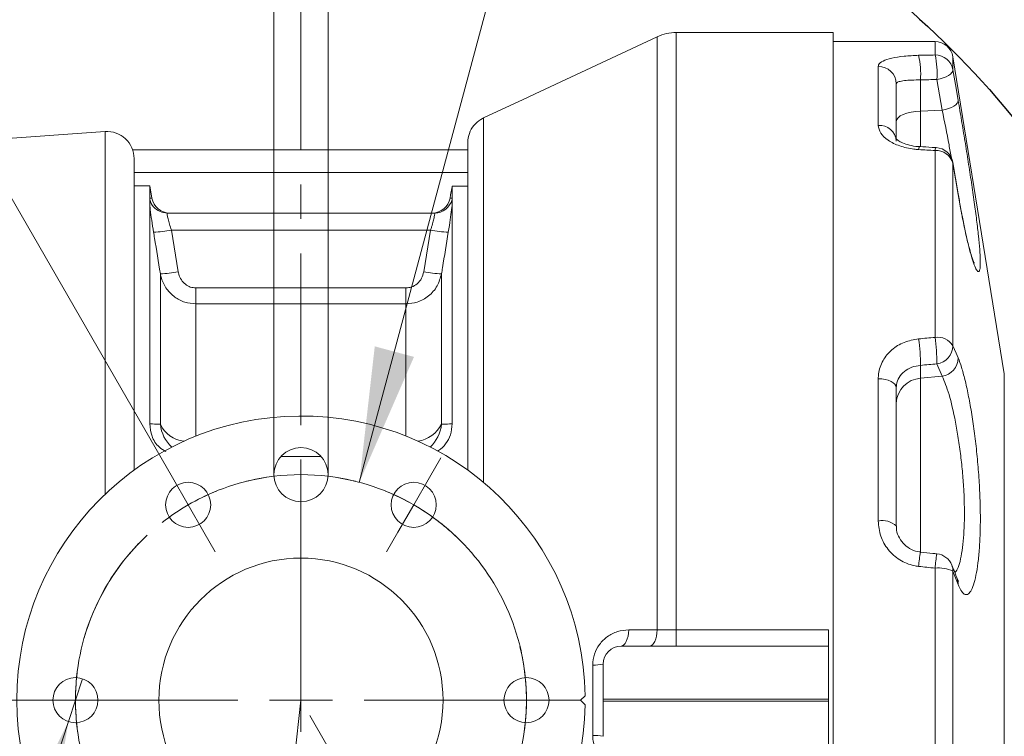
# Model space of a CAD drawing. Header units: millimetres. Extents: x 0 to 8410, y 0 to 5940.
# Tile 270 of 274: x 6400 to 6764, y 4964 to 5229. Entities that reach past the tile are written whole.
import ezdxf

# ---------------------------------------------------------------- set-up
doc = ezdxf.new("R2010")
doc.units = ezdxf.units.MM
doc.header["$LTSCALE"] = 10
doc.linetypes.add('CENTER', pattern=[10.16, 6.35, -1.27, 1.27, -1.27])
doc.linetypes.add('CENTERX2', pattern=[20.32, 12.7, -2.54, 2.54, -2.54])
doc.styles.add('SLDTEXTSTYLE0', font='TXT', dxfattribs={"width": 0.605})
doc.dimstyles.new('SLDDIMSTYLE10', dxfattribs={"dimtxt": 50, "dimasz": 50, "dimexe": 0, "dimexo": 0.0625, "dimgap": 12.5, "dimtad": 0, "dimtih": 1, "dimtoh": 1, "dimdec": 1, "dimlfac": 0.3, "dimrnd": 1e-09, "dimzin": 12, "dimdsep": 46, "dimtxsty": 'SLDTEXTSTYLE0', "dimblk1": 'NONE', "dimsah": 1, "dimcen": 0, "dimadec": 0, "dimazin": 0, "dimtfac": 1, "dimtmove": 0, "dimatfit": 3, "dimldrblk": 'NONE', "dimfxl": 1, "dimfrac": 2, "dimtolj": 1, "dimtzin": 12, "dimarcsym": 0})
doc.dimstyles.new('SLDDIMSTYLE14', dxfattribs={"dimtxt": 50, "dimasz": 50, "dimexe": 0, "dimexo": 0.0625, "dimgap": -12.5, "dimtad": 0, "dimtih": 1, "dimtoh": 1, "dimdec": 1, "dimlfac": 0.3, "dimrnd": 1e-09, "dimzin": 12, "dimdsep": 46, "dimtxsty": 'SLDTEXTSTYLE0', "dimsah": 1, "dimcen": 0, "dimadec": 0, "dimazin": 0, "dimtfac": 1, "dimtofl": 0, "dimtmove": 0, "dimatfit": 3, "dimfxl": 1, "dimfrac": 2, "dimtolj": 1, "dimtzin": 12, "dimarcsym": 0})
doc.dimstyles.new('SLDDIMSTYLE7', dxfattribs={"dimtxt": 50, "dimasz": 50, "dimexe": 0, "dimexo": 0.0625, "dimgap": 12.5, "dimtad": 0, "dimtih": 1, "dimtoh": 1, "dimdec": 1, "dimlfac": 0.3, "dimrnd": 1e-09, "dimzin": 12, "dimdsep": 46, "dimtxsty": 'SLDTEXTSTYLE0', "dimsah": 1, "dimcen": 0, "dimadec": 0, "dimazin": 0, "dimtfac": 1, "dimtofl": 0, "dimtmove": 0, "dimatfit": 3, "dimfxl": 1, "dimfrac": 2, "dimtolj": 1, "dimtzin": 12, "dimarcsym": 0})
doc.dimstyles.new('SLDDIMSTYLE8', dxfattribs={"dimtxt": 50, "dimasz": 50, "dimexe": 0, "dimexo": 0.0625, "dimgap": -12.5, "dimtad": 1, "dimtoh": 1, "dimdec": 4, "dimlfac": 3, "dimzin": 12, "dimdsep": 46, "dimtxsty": 'SLDTEXTSTYLE0', "dimsah": 1, "dimcen": 0.09, "dimadec": 1, "dimazin": 0, "dimtfac": 1, "dimtofl": 0, "dimtmove": 0, "dimatfit": 3, "dimfxl": 1, "dimfrac": 2, "dimtolj": 1, "dimtzin": 12, "dimarcsym": 0})
doc.dimstyles.new('SLDDIMSTYLE9', dxfattribs={"dimtxt": 50, "dimasz": 50, "dimexe": 0, "dimexo": 0.0625, "dimgap": 12.5, "dimtad": 1, "dimtoh": 1, "dimdec": 1, "dimlfac": 0.3, "dimrnd": 1e-09, "dimzin": 12, "dimdsep": 46, "dimtxsty": 'SLDTEXTSTYLE0', "dimsah": 1, "dimcen": 0.09, "dimadec": 0, "dimazin": 0, "dimtfac": 1, "dimtofl": 0, "dimtmove": 0, "dimatfit": 3, "dimfxl": 1, "dimfrac": 2, "dimtolj": 1, "dimtzin": 12, "dimarcsym": 0})

# ---------------------------------------------------------------- blocks, each defined once
blk = doc.blocks.new('*D52')
at = {"color": 7, "linetype": 'Continuous', "lineweight": 0}
for p, q in [((6504.32, 4977.43), (6465.87, 4639.61)), ((6465.87, 4639.61), (6429.38, 4318.98)), ((6429.38, 4318.98), (5666.34, 4318.98))]:
    blk.add_line(p, q, dxfattribs=at)
blk.add_solid([(6465.87, 4639.61), (6452.77, 4590.78), (6467.67, 4589.08)], dxfattribs=at)
at = {"color": 7, "linetype": 'Continuous', "lineweight": 0, "char_height": 50, "attachment_point": 1, "style": 'SLDTEXTSTYLE0'}
for s, insert in [('Smallest circumscribed', (5682.21, 4460.16)), ('radius axis 4, R ', (5682.21, 4383.43)), ('98', (6174.72, 4383.43))]:
    blk.add_mtext(s, dxfattribs=dict(at, insert=insert))
blk = doc.blocks.new('*D53')
at = {"color": 7, "linetype": 'Continuous', "lineweight": 0}
for p, q in [((6435.76, 5569.09), (6267.86, 5524.1)), ((6455.62, 5494.98), (6435.76, 5569.09)), ((6267.86, 5524.1), (6287.72, 5449.99)), ((6287.72, 5449.99), (6455.62, 5494.98)), ((6504.32, 5383.91), (6504.32, 5489.6)), ((6452.65, 5066.92), (6248.23, 5420.99))]:
    blk.add_line(p, q, dxfattribs=at)
blk.add_arc((6504.32, 4977.43), 497.17, 90, 120, dxfattribs=at)
for points in [[(6504.32, 5474.6), (6454, 5479.59), (6454.75, 5464.61)], [(6255.73, 5407.99), (6303.65, 5424.12), (6296.81, 5437.47)]]:
    blk.add_solid(points, dxfattribs=at)
at = {"color": 7, "linetype": 'Continuous', "lineweight": 0, "insert": (6286.37, 5516.36), "char_height": 50, "attachment_point": 1, "rotation": 15, "style": 'SLDTEXTSTYLE0'}
blk.add_mtext(' 30° ', dxfattribs=at)
blk = doc.blocks.new('SW_SYMBOL_HOLE_DEPTH')
at = {"color": 0, "linetype": 'Continuous', "lineweight": 0}
for p, q in [((0, 8750), (8000, 8750)), ((4000, 8750), (4000, 750)), ((1000, 5550), (4000, 750)), ((7000, 5550), (4000, 750))]:
    blk.add_line(p, q, dxfattribs=at)
blk = doc.blocks.new('*D54')
at = {"color": 7, "linetype": 'Continuous', "lineweight": 0}
for p, q in [((6494.32, 5060.76), (6494.32, 5667.42)), ((6514.32, 5060.76), (6514.32, 5667.42)), ((6494.32, 5652.42), (6514.32, 5652.42)), ((6514.32, 5652.42), (7073.94, 5652.42))]:
    blk.add_line(p, q, dxfattribs=at)
blk.add_solid([(6514.32, 5652.42), (6564.32, 5644.92), (6564.32, 5659.92)], dxfattribs=at)
at = {"color": 7, "linetype": 'Continuous', "lineweight": 0, "xscale": 0.0064453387, "yscale": 0.0064453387, "zscale": 0.0064453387}
blk.add_blockref('SW_SYMBOL_HOLE_DEPTH', (6887.48, 5659.65), dxfattribs=at)
at = {"color": 7, "linetype": 'Continuous', "lineweight": 0, "char_height": 50, "attachment_point": 1, "style": 'SLDTEXTSTYLE0'}
for s, insert in [('%%c', (6669.61, 5716.88)), ('6', (6742.43, 5716.88)), ('H7', (6799.72, 5716.88)), ('8', (6956.54, 5717.02))]:
    blk.add_mtext(s, dxfattribs=dict(at, insert=insert))
blk = doc.blocks.new('*D56')
at = {"color": 7, "linetype": 'Continuous', "lineweight": 0}
for p, q in [((6452.65, 5066.92), (6248.28, 5420.9)), ((6052.53, 5373.21), (5981.5, 5250.17)), ((6118.98, 5334.85), (6052.53, 5373.21)), ((6047.94, 5211.81), (6118.98, 5334.85)), ((5981.5, 5250.17), (6047.94, 5211.81)), ((6400.98, 4977.43), (5992.24, 4977.43))]:
    blk.add_line(p, q, dxfattribs=at)
blk.add_arc((6504.32, 4977.43), 497.08, 120, 180, dxfattribs=at)
for points in [[(6255.78, 5407.91), (6209.71, 5387.07), (6217.85, 5374.48)], [(6007.24, 4977.43), (6017.23, 5026.99), (6002.25, 5027.74)]]:
    blk.add_solid(points, dxfattribs=at)
at = {"color": 7, "linetype": 'Continuous', "lineweight": 0, "char_height": 50, "attachment_point": 1, "rotation": 60, "style": 'SLDTEXTSTYLE0'}
for s, insert in [(' 60° ', (5992.12, 5244.04)), ('6x ', (5946.29, 5164.66))]:
    blk.add_mtext(s, dxfattribs=dict(at, insert=insert))
blk = doc.blocks.new('*D57')
at = {"color": 7, "linetype": 'Continuous', "lineweight": 0}
for p, q in [((6423.57, 4985.35), (6418.4, 4969.51)), ((6418.4, 4969.51), (6327.05, 4689.52)), ((6327.05, 4689.52), (6227.05, 4689.52))]:
    blk.add_line(p, q, dxfattribs=at)
blk.add_solid([(6418.4, 4969.51), (6395.76, 4924.3), (6410.02, 4919.65)], dxfattribs=at)
at = {"color": 7, "linetype": 'Continuous', "lineweight": 0, "char_height": 50, "attachment_point": 1, "style": 'SLDTEXTSTYLE0'}
for s, insert in [(' Through', (5936.37, 4715.61)), ('6x M', (5749.31, 4715.61)), ('6', (5898.17, 4715.61))]:
    blk.add_mtext(s, dxfattribs=dict(at, insert=insert))
blk = doc.blocks.new('_NONE')
blk = doc.blocks.new('SW_CENTERMARKSYMBOL_2')
at = {"color": 0, "linetype": 'Continuous', "lineweight": 0}
for p, q in [((-5.83, 10.1), (-10, 17.32)), ((89.17, 10.1), (93.33, 17.32)), ((41.67, -48.84), (41.67, 11.67)), ((0, 0), (-5.83, 10.1)), ((83.33, 0), (89.17, 10.1)), ((0, 0), (5.83, -10.1)), ((83.33, 0), (77.5, -10.1)), ((5.83, -10.1), (10, -17.32)), ((77.5, -10.1), (73.33, -17.32)), ((41.67, -72.17), (41.67, -60.5)), ((-53.33, -72.17), (-61.67, -72.17)), ((-41.67, -72.17), (-53.33, -72.17)), ((18.33, -72.17), (-42.17, -72.17)), ((-41.67, -72.17), (-30, -72.17)), ((-30, -72.17), (-21.67, -72.17)), ((41.67, -72.17), (30, -72.17)), ((41.67, -72.17), (41.67, -83.84)), ((41.67, -72.17), (53.33, -72.17)), ((65, -72.17), (125.5, -72.17)), ((113.33, -72.17), (105, -72.17)), ((125, -72.17), (113.33, -72.17)), ((125, -72.17), (136.67, -72.17)), ((136.67, -72.17), (145, -72.17)), ((41.67, -95.5), (41.67, -156)), ((5.83, -134.23), (10, -127.02)), ((0, -144.34), (5.83, -134.23)), ((0, -144.34), (-5.83, -154.44)), ((-5.83, -154.44), (-10, -161.66))]:
    blk.add_line(p, q, dxfattribs=at)
for start, end in [(76.0428, 103.9572), (111.9786, 120), (60, 68.0214), (120, 128.0214), (51.9786, 60), (46.249, 51.9786), (136.0428, 163.9572), (8.0214, 13.751), (171.9786, 180), (0, 8.0214), (180, 188.0214), (351.9786, 0), (196.0428, 223.9572), (256.0428, 343.9572), (231.9786, 240), (240, 248.0214)]:
    blk.add_arc((41.67, -72.17), 83.33, start, end, dxfattribs=at)
blk = doc.blocks.new('*D64')
at = {"color": 7, "linetype": 'Continuous', "lineweight": 0}
for p, q in [((6658.6, 5478.5), (6658.6, 5401.78)), ((6842.22, 5478.5), (6658.6, 5478.5)), ((6842.22, 5401.78), (6842.22, 5478.5)), ((6658.6, 5401.78), (6842.22, 5401.78)), ((6525.89, 5057.92), (6613.95, 5386.43)), ((6613.95, 5386.43), (6858.1, 5386.43))]:
    blk.add_line(p, q, dxfattribs=at)
blk.add_solid([(6525.89, 5057.92), (6546.08, 5104.27), (6531.59, 5108.16)], dxfattribs=at)
at = {"color": 7, "linetype": 'Continuous', "lineweight": 0, "char_height": 50, "attachment_point": 1, "style": 'SLDTEXTSTYLE0'}
for s, insert in [('%%c', (6654.83, 5466.23)), (' 50 ', (6727.65, 5466.23))]:
    blk.add_mtext(s, dxfattribs=dict(at, insert=insert))

msp = doc.modelspace()

# ---------------------------------------------------------------- linework, layer by layer
at = {"color": 7, "linetype": 'CENTER', "lineweight": 0}
for p, q in [((6504.315772, 4977.430145), (6504.315772, 5383.906331)), ((6704.400644, 4630.87298), (6504.315772, 4977.430145))]:
    msp.add_line(p, q, dxfattribs=at)
at = {"color": 7, "linetype": 'Continuous', "lineweight": 0}
for p, q in [((6635.967046, 5222.535126), (6590.8886, 5201.514952)), ((6700.982439, 5224.096768), (6643.010689, 5224.096768)), ((6700.982439, 4730.763428), (6700.982439, 5224.096768)), ((6738.643088, 5220.763676), (6700.982439, 5220.763676)), ((6764.229797, 5097.960226), (6745.223813, 5215.164018)), ((6724.31577, 5205.169114), (6724.31577, 5183.996749)), ((6431.951542, 5187.520576), (6335.898588, 5180.803927)), ((6565.982439, 5062.413605), (6565.982439, 5183.469447)), ((6442.117058, 5180.763396), (6565.982439, 5180.763396)), ((6442.649104, 5177.545143), (6442.649104, 5062.413605)), ((6747.144945, 5164.545767), (6745.203498, 5176.061384)), ((6745.214823, 5176.062974), (6745.223813, 5175.832105)), ((6448.438205, 5167.430234), (6442.649104, 5167.430234)), ((6449.230053, 5162.939223), (6448.438205, 5167.430234)), ((6448.438205, 5162.966244), (6448.438205, 5167.430234)), ((6560.193338, 5167.364272), (6560.193338, 5162.966244)), ((6565.982439, 5167.364272), (6560.193338, 5167.364272)), ((6559.605847, 5164.098335), (6559.40149, 5162.939223)), ((6559.614434, 5164.096745), (6559.617389, 5164.096745)), ((6747.185178, 5164.315296), (6747.171544, 5164.577159)), ((6448.438205, 5162.966244), (6448.463761, 5162.403576)), ((6448.463761, 5162.403576), (6448.438205, 5160.381389)), ((6448.438205, 5079.519344), (6448.438205, 5160.381389)), ((6560.167782, 5162.403576), (6560.193338, 5162.966244)), ((6560.193338, 5160.381389), (6560.167782, 5162.403576)), ((6560.193338, 5160.381389), (6560.193338, 5079.519344)), ((6454.90661, 5157.430164), (6553.724933, 5157.430164)), ((6553.724933, 5157.430164), (6552.836073, 5157.430164)), ((6724.31577, 5092.93476), (6724.31577, 5041.820995)), ((6496.862212, 5067.43033), (6511.769332, 5067.43033)), ((6699.315769, 5003.395073), (6699.315769, 4997.430238)), ((6699.315769, 4997.430238), (6622.649109, 4997.430238)), ((6699.315769, 4977.763486), (6699.315769, 4997.430238)), ((6615.982441, 4990.763657), (6615.982441, 4977.763486)), ((6609.302747, 4979.083928), (6607.649103, 4977.430098)), ((6615.982441, 4977.763486), (6699.315769, 4977.763486)), ((6615.982441, 4977.763486), (6615.982441, 4977.096709)), ((6699.315769, 4977.096709), (6699.315769, 4977.763486)), ((6607.649103, 4977.430098), (6609.302747, 4975.776665)), ((6699.315769, 4977.096709), (6615.982441, 4977.096709)), ((6615.982441, 4977.096709), (6615.982441, 4964.096936)), ((6699.315769, 4957.429958), (6699.315769, 4977.096709))]:
    msp.add_line(p, q, dxfattribs=at)
at = {"color": 8, "linetype": 'Continuous', "lineweight": 0}
for p, q in [((6635.967046, 5003.455075), (6635.967046, 5222.535126)), ((6643.010689, 5224.096768), (6643.010689, 5003.395073)), ((6738.643088, 5215.819272), (6738.643088, 5220.763676)), ((6745.223813, 5215.164018), (6745.223813, 5210.333658)), ((6717.649115, 5189.815752), (6717.649115, 5211.584163)), ((6741.301331, 5195.398721), (6739.339965, 5206.751021)), ((6733.270499, 5206.619891), (6733.270499, 5195.075663)), ((6571.756254, 5192.535313), (6571.756254, 5057.908686)), ((6741.301331, 5195.398721), (6733.270499, 5195.075663)), ((6733.270499, 5195.075663), (6733.270499, 5182.145032)), ((6431.951542, 5053.51185), (6431.951542, 5187.520576)), ((6738.643088, 5111.488096), (6738.643088, 5180.505507)), ((6745.223813, 5175.832105), (6745.223813, 5108.403357)), ((6747.185178, 5164.315296), (6745.223813, 5175.832105)), ((6565.982439, 5172.430269), (6442.649104, 5172.430269)), ((6456.420071, 5151.112469), (6458.938383, 5135.723742)), ((6552.211472, 5151.112469), (6456.420071, 5151.112469)), ((6549.69316, 5135.723742), (6552.211472, 5151.112469)), ((6452.372997, 5079.356027), (6452.372997, 5134.985042)), ((6556.258547, 5134.985042), (6556.258547, 5079.356027)), ((6465.503766, 5129.72831), (6465.503766, 5123.846523)), ((6465.503766, 5129.72831), (6543.127777, 5129.72831)), ((6543.127777, 5123.846523), (6543.127777, 5129.72831)), ((6465.503766, 5123.846523), (6465.503766, 5074.993762)), ((6543.127777, 5123.846523), (6465.503766, 5123.846523)), ((6543.127777, 5074.993762), (6543.127777, 5123.846523)), ((6741.301331, 5097.145629), (6739.339965, 5101.689887)), ((6733.270499, 5101.147485), (6733.270499, 5096.365603)), ((6764.229797, 4856.899969), (6764.229797, 5097.960226)), ((6717.649115, 5043.634566), (6717.649115, 5096.188379)), ((6741.301331, 5097.145629), (6733.270499, 5096.365603)), ((6733.270499, 5096.365603), (6733.270499, 5032.07047)), ((6738.643088, 4928.627801), (6738.643088, 5026.232791)), ((6745.223813, 5025.109442), (6745.223813, 4929.750753)), ((6747.185178, 5020.172191), (6745.223813, 5025.109442)), ((6625.466558, 5003.442359), (6635.967046, 5003.455075)), ((6643.010689, 5003.395073), (6643.010689, 4997.430238)), ((6643.010689, 5003.395073), (6699.315769, 5003.395073)), ((6612.133223, 4964.432311), (6612.133223, 4990.427884))]:
    msp.add_line(p, q, dxfattribs=at)
at = {"color": 8, "linetype": 'Continuous', "lineweight": 0, "flags": 128}
for points in [[(6745.223813, 5210.333658), (6745.149208, 5209.827813), (6744.847261, 5209.302895), (6744.328477, 5208.777182), (6743.610986, 5208.269748), (6742.719897, 5207.798076), (6741.686327, 5207.378062), (6740.546388, 5207.024805), (6739.339965, 5206.751021)], [(6745.223813, 5210.333658), (6746.404681, 5203.503363), (6747.185178, 5198.983741)], [(6747.185178, 5198.983741), (6747.112535, 5198.477499), (6746.811904, 5197.952183), (6746.293841, 5197.426073), (6745.576474, 5196.918242), (6744.684913, 5196.445775), (6743.650424, 5196.025761), (6742.509244, 5195.672505), (6741.301331, 5195.398721)], [(6724.31577, 5191.269708), (6724.483235, 5191.967082), (6724.979965, 5192.641012), (6725.789371, 5193.269245), (6726.884333, 5193.830324), (6728.22817, 5194.305571), (6729.775879, 5194.679491), (6731.475629, 5194.93897), (6733.270499, 5195.075663)], [(6745.223813, 5108.403357), (6746.404681, 5105.674657), (6747.185178, 5103.869033)], [(6717.649115, 5096.188379), (6718.949713, 5096.125993), (6720.200318, 5095.940821), (6721.352898, 5095.640016), (6722.363147, 5095.235499), (6723.192248, 5094.74237), (6723.808311, 5094.179702), (6724.18767, 5093.569351), (6724.31577, 5092.93476)], [(6625.466558, 5003.442359), (6625.368111, 5002.23914), (6625.177811, 5001.098705), (6624.902077, 5000.059597), (6624.550236, 4999.156785), (6624.134171, 4998.420867), (6623.667926, 4997.876875), (6623.167272, 4997.542692), (6622.649109, 4997.430238)], [(6635.967046, 5003.455075), (6635.869407, 5002.250266), (6635.679653, 5001.107447), (6635.404205, 5000.065955), (6635.052376, 4999.161156), (6634.636112, 4998.423648), (6634.169495, 4997.878067), (6633.668331, 4997.543089), (6633.149585, 4997.430238)]]:
    msp.add_lwpolyline(points, dxfattribs=at)
at = {"color": 7, "linetype": 'Continuous', "lineweight": 0, "flags": 128}
for points in [[(6590.909971, 5201.468858), (6588.033215, 5200.127356), (6571.756254, 5192.535313)], [(6559.617389, 5164.096745), (6560.139303, 5167.057904), (6560.193338, 5167.364272)]]:
    msp.add_lwpolyline(points, dxfattribs=at)
at = {"color": 7, "linetype": 'CENTERX2', "lineweight": 30}
msp.add_circle((6504.315772, 4977.430145), 340, dxfattribs=at)
at = {"color": 7, "linetype": 'Continuous', "lineweight": 0}
for centre, radius in [((6504.315772, 5060.763479), 10), ((6462.649105, 5049.598929), 8.333333), ((6545.982438, 5049.598929), 8.333333), ((6504.315772, 4977.430145), 52.5), ((6420.982438, 4977.430145), 8.333333), ((6587.649105, 4977.430145), 8.333333)]:
    msp.add_circle(centre, radius, dxfattribs=at)
at = {"color": 7, "linetype": 'CENTERX2', "lineweight": 0}
msp.add_circle((6504.315772, 4977.430145), 83.333333, dxfattribs=at)
at = {"color": 7, "linetype": 'Continuous', "lineweight": 0}
for centre, radius, start, end in [((6643.010683, 5207.430145), 16.666667, 90, 115), ((6738.6431, 5214.096812), 6.666667, 9.21102654, 90), ((6432.649105, 5177.545114), 10, 0, 94), ((6738.6431, 5174.941637), 6.666667, 9.68172146, 86.62492976), ((6455.795473, 5164.096812), 6.666667, 189.97769499, 269.99999944), ((6552.83607, 5164.096812), 6.666667, 270.00000056, 349.99913471), ((6454.906822, 5164.087629), 6.657465, 246.32548511, 269.998174), ((6504.315772, 4977.430145), 105, 0.90238812, 359.09761188), ((6738.6431, 5024.895543), 6.666667, 21.73556353, 84.01320294), ((6622.649105, 4990.763479), 6.666667, 90, 180)]:
    msp.add_arc(centre, radius, start, end, dxfattribs=at)
at = {"color": 8, "linetype": 'Continuous', "lineweight": 0}
for centre, radius, start, end in [((6699.951506, 5208.617505), 33.378822, 356.56898384, 12.22333707), ((6738.696463, 5209.193267), 6.62622, 9.9101021, 90.4615303), ((6706.173502, 5208.763144), 33.227442, 356.52826891, 12.26059812), ((6717.772375, 5205.040668), 6.544656, 1.12456629, 91.07915123), ((6718.045908, 5183.541952), 6.286336, 4.14880452, 93.61890832), ((6733.996282, 5180.963155), 1.425535, 136.0173061, 183.63920832), ((6740.154295, 5180.578091), 1.512949, 137.68234404, 182.74982957), ((6739.041666, 5174.096817), 6.421072, 15.67908346, 93.55883475), ((6454.911309, 5164.094548), 6.665603, 194.6957543, 246.31404365), ((6553.723246, 5164.092279), 6.662114, 270.01451111, 345.31655405), ((6449.027407, 5186.64703), 36.295405, 271.30605004, 281.75226385), ((6559.604136, 5186.64703), 36.295405, 258.24773615, 268.69394996), ((6451.563239, 5171.727089), 36.750969, 271.2625364, 281.57666166), ((6557.068304, 5171.727089), 36.750969, 258.42333834, 268.7374636), ((6656.193952, 5100.573486), 77.078685, 0.42668097, 7.72222529), ((6739.558344, 5104.878873), 6.672296, 31.8857167, 97.88427005), ((6662.590919, 5101.155154), 76.750909, 0.39919003, 7.7372003), ((6738.426536, 5108.425547), 6.797313, 277.72282435, 359.81295547), ((6740.390244, 5103.879214), 6.794942, 277.7056013, 359.91415814), ((6733.857096, 5086.836219), 9.547422, 93.52249288, 177.95238222), ((6465.678838, 5080.74305), 13.377939, 185.95111546, 227.08067238), ((6462.221109, 5083.905356), 10.84812, 204.79454671, 263.98250495), ((6545.873178, 5084.655471), 11.65933, 278.25725039, 332.96569795), ((6542.952706, 5080.74305), 13.377939, 312.91932762, 354.04888454), ((6719.192519, 5036.14805), 7.643953, 47.91472524, 101.64877376), ((6772.246196, 5024.341022), 39.754175, 168.65419166, 176.3283032), ((6779.486956, 5023.559359), 40.931269, 168.77707337, 176.25505172), ((6739.903387, 5013.778739), 12.517658, 64.84720671, 95.77842815), ((6739.696963, 5025.31934), 5.530835, 357.82508119, 21.70152611), ((6741.664613, 5020.393573), 5.525003, 357.70359191, 21.68611128), ((6612.832583, 5004.641728), 14.231039, 267.18316208, 282.78758487), ((6612.830859, 4950.182236), 14.267142, 77.2382212, 92.80277218)]:
    msp.add_arc(centre, radius, start, end, dxfattribs=at)
for centre, major_axis, ratio, start_param, end_param in [((6311.67726, 4977.430145), (2251.713408, 94.054732), 0.0996668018, 1.3758616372, 1.3786061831), ((6312.374116, 4974.892898), (2251.715476, 91.428394), 0.096945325, 1.3760883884, 1.3788329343), ((6311.67726, 4977.430145), (2251.713408, -94.054732), 0.0996668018, 1.3841878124, 1.3869323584), ((6311.67726, 4977.430145), (2251.714042, 225.190116), 0.0409458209, 1.3759298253, 1.3786743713), ((6312.374116, 4971.304689), (2251.716012, 219.000828), 0.03984534, 1.3761494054, 1.3788939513), ((6311.67726, 4977.430145), (2251.714042, -225.190116), 0.0409458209, 1.3841196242, 1.3868641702)]:
    msp.add_ellipse(centre, major_axis=major_axis, ratio=ratio, start_param=start_param, end_param=end_param, dxfattribs=at)
for points, knots in [([(6717.649115, 5211.584163), (6717.675424, 5211.776667), (6717.773273, 5212.492634), (6719.116687, 5213.614625), (6722.43908, 5214.704362), (6727.068778, 5215.444252), (6730.742828, 5215.604642), (6732.573621, 5215.684565)], [0, 0, 0, 0, 0.0862507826, 0.3207864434, 0.5507223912, 0.7761232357, 1, 1, 1, 1]), ([(6733.270499, 5206.619891), (6732.172045, 5206.599852), (6729.968365, 5206.559651), (6727.194489, 5206.349949), (6725.201616, 5205.987458), (6724.390662, 5205.554904), (6724.331599, 5205.250652), (6724.31577, 5205.169114)], [0, 0, 0, 0, 0.2249735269, 0.4513341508, 0.6814166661, 0.9146204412, 1, 1, 1, 1]), ([(6744.70272, 5177.657199), (6744.401362, 5179.327501), (6743.310439, 5185.374048), (6742.1449, 5191.189635), (6741.301331, 5195.398721)], [0, 0, 0, 0, 0.27624050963, 1, 1, 1, 1]), ([(6732.573621, 5180.872671), (6731.991354, 5180.918844), (6729.53904, 5181.113306), (6725.387887, 5182.089633), (6721.108736, 5184.206159), (6718.207909, 5186.921043), (6717.835737, 5188.848999), (6717.649115, 5189.815752)], [0, 0, 0, 0, 0.0710094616, 0.2990680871, 0.5311016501, 0.7648758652, 1, 1, 1, 1]), ([(6755.346843, 5139.274987), (6755.346366, 5138.642535), (6755.345172, 5137.0595), (6755.052047, 5135.887947), (6754.53252, 5135.595896), (6753.792419, 5136.603189), (6752.881795, 5138.787063), (6751.828837, 5142.167906), (6750.66986, 5146.644122), (6749.448667, 5152.142342), (6748.269974, 5158.095348), (6747.523706, 5162.374266), (6747.185178, 5164.315296)], [0, 0, 0, 0, 0.0689329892, 0.1725401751, 0.2761514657, 0.3801314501, 0.484119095, 0.5898460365, 0.6955762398, 0.803135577, 0.9106971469, 1, 1, 1, 1]), ([(6448.438205, 5162.966244), (6448.965529, 5162.952738), (6449.493417, 5162.939218), (6449.229521, 5162.939223), (6449.22924, 5162.939223)], [0, 0, 0, 0, 0.99893227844, 1, 1, 1, 1]), ([(6558.776858, 5150.361054), (6558.910087, 5151.184257), (6559.28002, 5153.470034), (6559.790214, 5156.992435), (6560.081546, 5159.332833), (6560.18459, 5160.299336), (6560.193338, 5160.381389)], [0, 0, 0, 0, 0.2129012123, 0.5911599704, 0.9652907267, 1, 1, 1, 1]), ([(6559.402304, 5162.939223), (6559.402022, 5162.939223), (6559.138126, 5162.939218), (6559.666014, 5162.952738), (6560.193338, 5162.966244)], [0, 0, 0, 0, 0.00106772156, 1, 1, 1, 1]), ([(6456.420071, 5151.112469), (6456.182449, 5151.857543), (6455.710276, 5153.338058), (6455.183271, 5155.287998), (6454.872515, 5156.710182), (6454.811632, 5157.356724), (6454.882971, 5157.411886), (6454.90661, 5157.430164)], [0, 0, 0, 0, 0.2289098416, 0.454860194, 0.6757983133, 0.8925730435, 1, 1, 1, 1]), ([(6553.724933, 5157.430164), (6553.761456, 5157.358424), (6553.834583, 5157.214783), (6553.634687, 5156.085625), (6553.223371, 5154.425467), (6552.712015, 5152.659856), (6552.344513, 5151.523753), (6552.211472, 5151.112469)], [0, 0, 0, 0, 0.2154477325, 0.4313741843, 0.6498209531, 0.8732307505, 1, 1, 1, 1]), ([(6452.372997, 5134.985042), (6451.658114, 5139.366194), (6450.821714, 5144.492069), (6449.977359, 5149.616535), (6449.854685, 5150.361054)], [0, 0, 0, 0, 0.8547129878, 1, 1, 1, 1]), ([(6558.776858, 5150.361054), (6558.056715, 5145.980869), (6557.214153, 5140.856094), (6556.379775, 5135.729846), (6556.258547, 5134.985042)], [0, 0, 0, 0, 0.8547078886, 1, 1, 1, 1]), ([(6465.503766, 5123.846523), (6464.100769, 5123.976908), (6461.314778, 5124.235817), (6457.547935, 5126.24899), (6454.519703, 5129.283625), (6452.922379, 5132.421352), (6452.493207, 5134.424079), (6452.372997, 5134.985042)], [0, 0, 0, 0, 0.2238562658, 0.4445206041, 0.6688775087, 0.9072528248, 1, 1, 1, 1]), ([(6458.938383, 5135.723742), (6458.998437, 5135.42305), (6459.211727, 5134.355112), (6460.000718, 5132.678793), (6461.508982, 5131.039554), (6463.395418, 5129.942093), (6464.800661, 5129.799604), (6465.503766, 5129.72831)], [0, 0, 0, 0, 0.0955094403, 0.3392107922, 0.5646562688, 0.7821782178, 1, 1, 1, 1]), ([(6543.127777, 5129.72831), (6543.838811, 5129.801413), (6545.356177, 5129.957418), (6547.417655, 5131.248841), (6549.043205, 5133.234476), (6549.476658, 5134.894559), (6549.69316, 5135.723742)], [0, 0, 0, 0, 0.2203290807, 0.4701883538, 0.7353682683, 1, 1, 1, 1]), ([(6556.258547, 5134.985042), (6555.822257, 5133.435757), (6554.941285, 5130.307389), (6551.662289, 5126.625177), (6547.551117, 5124.264077), (6544.546581, 5123.980455), (6543.127777, 5123.846523)], [0, 0, 0, 0, 0.2577612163, 0.5204799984, 0.7735607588, 1, 1, 1, 1]), ([(6717.649115, 5096.188379), (6717.675424, 5096.810845), (6717.773276, 5099.125998), (6719.11679, 5102.983107), (6722.439092, 5107.010951), (6727.068691, 5109.941054), (6730.742817, 5110.601497), (6732.573621, 5110.930594)], [0, 0, 0, 0, 0.086244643, 0.3207714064, 0.5507141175, 0.7761223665, 1, 1, 1, 1]), ([(6747.185178, 5103.869033), (6747.597877, 5102.816654), (6748.423266, 5100.711914), (6749.258959, 5097.485347), (6749.676802, 5095.872077)], [0, 0, 0, 0, 0.5000042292, 1, 1, 1, 1]), ([(6733.270499, 5101.147485), (6732.17206, 5100.966327), (6729.968447, 5100.602901), (6727.194288, 5098.988632), (6725.201738, 5096.755664), (6724.390648, 5094.593976), (6724.331596, 5093.285454), (6724.31577, 5092.93476)], [0, 0, 0, 0, 0.2249699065, 0.4513189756, 0.6814184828, 0.9146177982, 1, 1, 1, 1]), ([(6745.960204, 5024.540814), (6746.310394, 5024.913275), (6747.399929, 5026.072101), (6748.734088, 5032.299777), (6749.608119, 5042.245867), (6749.464383, 5052.592622), (6748.845493, 5061.230677), (6748.14844, 5067.817235), (6747.249103, 5074.224717), (6745.846641, 5082.24217), (6743.800966, 5091.120338), (6742.134374, 5095.137604), (6741.301331, 5097.145629)], [0, 0, 0, 0, 0.0619647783, 0.1927892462, 0.3226930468, 0.4541633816, 0.5215715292, 0.5889847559, 0.6574817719, 0.725985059, 0.8630339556, 1, 1, 1, 1]), ([(6448.438205, 5079.519344), (6448.781281, 5079.506677), (6450.124575, 5079.457079), (6451.413363, 5079.399157), (6452.372997, 5079.356027)], [0, 0, 0, 0, 0.2553988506, 1, 1, 1, 1]), ([(6556.258547, 5079.356027), (6557.218214, 5079.399154), (6558.506997, 5079.457072), (6559.850299, 5079.506676), (6560.193338, 5079.519344)], [0, 0, 0, 0, 0.7446304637, 1, 1, 1, 1]), ([(6732.573621, 5026.886853), (6731.991357, 5026.969347), (6729.539107, 5027.316775), (6725.387786, 5029.062687), (6721.108676, 5032.920051), (6718.208016, 5037.988813), (6717.835767, 5041.749102), (6717.649115, 5043.634566)], [0, 0, 0, 0, 0.0710103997, 0.299065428, 0.5311022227, 0.7648877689, 1, 1, 1, 1]), ([(6755.020557, 5033.568136), (6754.860895, 5031.691486), (6754.541008, 5027.931557), (6753.790115, 5023.43547), (6752.882452, 5019.885321), (6751.828615, 5017.512552), (6750.669971, 5016.321655), (6749.448613, 5016.457044), (6748.26998, 5017.718054), (6747.523708, 5019.406339), (6747.185178, 5020.172191)], [0, 0, 0, 0, 0.1252159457, 0.2508740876, 0.3765477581, 0.5043179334, 0.6321000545, 0.7620831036, 0.8920744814, 1, 1, 1, 1]), ([(6625.466558, 5003.442359), (6624.046974, 5003.314301), (6621.267171, 5003.06354), (6617.478969, 5001.096807), (6614.52084, 4998.196303), (6612.519154, 4994.519488), (6612.261644, 4991.789392), (6612.133223, 4990.427884)], [0, 0, 0, 0, 0.2174947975, 0.42589426, 0.6206286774, 0.810806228, 1, 1, 1, 1]), ([(6635.967046, 5003.455075), (6637.731442, 5003.430208), (6640.026905, 5003.397855), (6642.450076, 5003.395596), (6643.010689, 5003.395073)], [0, 0, 0, 0, 0.7686450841, 1, 1, 1, 1]), ([(6612.133223, 4964.432311), (6612.166073, 4963.754512), (6612.268377, 4961.643628), (6613.541841, 4958.070153), (6616.516821, 4954.419504), (6620.730278, 4951.893641), (6623.886725, 4951.576546), (6625.466558, 4951.417836)], [0, 0, 0, 0, 0.0947518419, 0.2950874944, 0.5167324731, 0.7581197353, 1, 1, 1, 1])]:
    msp.add_open_spline(points, degree=3, knots=knots, dxfattribs=at)
at = {"color": 7, "linetype": 'Continuous', "lineweight": 0}
for points, knots in [([(6747.185178, 5198.983741), (6747.597476, 5196.568904), (6748.422046, 5191.739382), (6749.681799, 5184.044049), (6750.913267, 5176.290421), (6752.0797, 5168.655452), (6753.134527, 5161.382308), (6754.032685, 5154.695447), (6754.732859, 5148.781893), (6755.185793, 5143.904905), (6755.388884, 5140.711811), (6755.355402, 5139.567528), (6755.346843, 5139.274987)], [0, 0, 0, 0, 0.1078498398, 0.2156928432, 0.3236002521, 0.4315047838, 0.539247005, 0.646977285, 0.7533865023, 0.8597893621, 0.9641545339, 1, 1, 1, 1]), ([(6565.982439, 5183.469447), (6565.990772, 5183.768378), (6566.030314, 5185.186953), (6566.712707, 5187.695471), (6568.624785, 5190.523264), (6570.552221, 5191.957734), (6571.65886, 5192.488593), (6571.756254, 5192.535313)], [0, 0, 0, 0, 0.0793857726, 0.3767246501, 0.6740585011, 0.971314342, 1, 1, 1, 1]), ([(6732.965249, 5181.990457), (6732.752132, 5181.991627), (6731.429775, 5181.998888), (6729.134907, 5182.465164), (6726.592549, 5183.28996), (6724.870558, 5184.214225), (6724.121805, 5184.943162), (6724.149645, 5184.905299), (6724.158538, 5184.893203)], [0, 0, 0, 0, 0.0435761, 0.27038287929, 0.495249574, 0.69371780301, 0.9021578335, 1, 1, 1, 1]), ([(6739.035584, 5181.596669), (6738.529739, 5181.626478), (6736.505958, 5181.745737), (6734.482199, 5181.864683), (6732.96428, 5181.953899)], [0, 0, 0, 0, 0.2499505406, 1, 1, 1, 1]), ([(6753.121329, 5138.911796), (6753.093808, 5138.964), (6753.029017, 5139.086899), (6752.603435, 5140.134583), (6751.977621, 5142.062645), (6751.144232, 5145.054706), (6750.181175, 5149.02701), (6749.132484, 5153.923023), (6748.116111, 5159.134624), (6747.470099, 5162.889238), (6747.178995, 5164.581132)], [0, 0, 0, 0, 0.0727279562, 0.1712168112, 0.2922774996, 0.4271092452, 0.572623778, 0.7228144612, 0.8750954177, 1, 1, 1, 1]), ([(6448.438205, 5160.381389), (6448.503478, 5159.800407), (6448.677989, 5158.247118), (6449.142696, 5154.824922), (6449.617241, 5151.849725), (6449.854685, 5150.361054)], [0, 0, 0, 0, 0.2299099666, 0.6146773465, 1, 1, 1, 1]), ([(6749.676802, 5095.872077), (6750.089385, 5094.077107), (6750.914558, 5090.487146), (6752.079377, 5084.000627), (6753.134442, 5076.912894), (6754.03349, 5069.389128), (6754.729676, 5061.660712), (6755.197687, 5053.996455), (6755.401853, 5046.612973), (6755.370439, 5039.662449), (6755.136665, 5035.590539), (6755.020557, 5033.568136)], [0, 0, 0, 0, 0.1128923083, 0.2257860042, 0.3385042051, 0.451219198, 0.5625445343, 0.6738681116, 0.7830609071, 0.8922524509, 1, 1, 1, 1]), ([(6448.438205, 5079.519344), (6448.60337, 5078.000268), (6448.934713, 5074.95281), (6451.205809, 5071.196216), (6453.570019, 5069.801711), (6454.424098, 5069.297942)], [0, 0, 0, 0, 0.3883256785, 0.7790306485, 1, 1, 1, 1]), ([(6554.775099, 5069.499803), (6554.893074, 5069.555175), (6556.163947, 5070.151663), (6557.928418, 5072.23355), (6559.854607, 5075.582896), (6560.075475, 5078.149642), (6560.193338, 5079.519344)], [0, 0, 0, 0, 0.0300918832, 0.3241608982, 0.6393495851, 1, 1, 1, 1]), ([(6733.269406, 5032.27551), (6732.901709, 5032.283594), (6731.47226, 5032.31502), (6729.136475, 5033.393681), (6726.646101, 5035.367942), (6724.990543, 5038.031271), (6724.276018, 5040.293903), (6724.37151, 5041.548163), (6724.392039, 5041.817817)], [0, 0, 0, 0, 0.0732325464, 0.2846965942, 0.5003304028, 0.7188671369, 0.9395592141, 1, 1, 1, 1]), ([(6739.338426, 5031.525684), (6738.832673, 5031.578811), (6736.8093, 5031.791357), (6734.785874, 5032.003297), (6733.268214, 5032.162261)], [0, 0, 0, 0, 0.2499551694, 1, 1, 1, 1]), ([(6746.789056, 5022.432002), (6746.499122, 5023.173), (6745.855425, 5024.81813), (6745.193345, 5026.460615), (6744.829479, 5027.363293)], [0, 0, 0, 0, 0.4504193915, 1, 1, 1, 1]), ([(6747.313279, 5021.33329), (6747.291924, 5021.359843), (6747.243734, 5021.419763), (6746.954955, 5022.08577), (6746.794147, 5022.456638)], [0, 0, 0, 0, 0.44314551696, 1, 1, 1, 1])]:
    msp.add_open_spline(points, degree=3, knots=knots, dxfattribs=at)

# ---------------------------------------------------------------- block references
msp.add_blockref('SW_CENTERMARKSYMBOL_2', (6462.649105, 5049.598929), dxfattribs=at)

# ---------------------------------------------------------------- dimensions: what is measured, and where the dimension line sits
dim = msp.add_linear_dim(base=(6514.315772, 5652.423455), p1=(6494.315772, 5060.763479), p2=(6514.315772, 5060.763479), text='%%c<>H7{\\fGDT;x}8', dimstyle='SLDDIMSTYLE9', dxfattribs=at)
dim.commit()
dim.dimension.update_dxf_attribs({"geometry": '*D54', "text_midpoint": (6832.100171, 5652.423455), "dimtype": 160})
dim = msp.add_angular_dim_2l(base=(6375.637903, 5457.662488), line1=((6504.315772, 4977.430145), (6504.315772, 5383.906331)), line2=((6452.649105, 5066.919437), (6472.649105, 5032.278421)), dimstyle='SLDDIMSTYLE8', dxfattribs=at)
dim.commit()
dim.dimension.update_dxf_attribs({"geometry": '*D53', "text_midpoint": (6375.637903, 5457.662488), "dimtype": 162})
dim = msp.add_diameter_dim_2p(p1=(6482.738859, 4896.938647), p2=(6525.892684, 5057.921644), dimstyle='SLDDIMSTYLE14', dxfattribs=at)
dim.commit()
dim.dimension.update_dxf_attribs({"geometry": '*D64', "text_midpoint": (6748.527365, 5440.139375), "dimtype": 163})
dim = msp.add_angular_dim_2l(base=(6073.833535, 5225.96918), line1=((6452.649105, 5066.919437), (6472.649105, 5032.278421)), line2=((6400.982438, 4977.430145), (6440.982438, 4977.430145)), text='6x <>', dimstyle='SLDDIMSTYLE8', dxfattribs=at)
dim.commit()
dim.dimension.update_dxf_attribs({"geometry": '*D56', "text_midpoint": (6073.833535, 5225.96918), "dimtype": 162})
dim = msp.add_diameter_dim_2p(p1=(6423.56707, 4985.352527), p2=(6418.397807, 4969.507764), text='6x M<> Through', dimstyle='SLDDIMSTYLE10', override={"dimpost": '<>'}, dxfattribs=at)
dim.commit()
dim.dimension.update_dxf_attribs({"geometry": '*D57', "text_midpoint": (5980.244109, 4689.517904), "dimtype": 163})
dim = msp.add_radius_dim(center=(6504.315772, 4977.430145), mpoint=(6465.871674, 4639.610591), text='Smallest circumscribed\\Pradius axis 4, R <>', dimstyle='SLDDIMSTYLE7', dxfattribs=at)
dim.commit()
dim.dimension.update_dxf_attribs({"geometry": '*D52', "text_midpoint": (6035.361151, 4395.704145), "dimtype": 164})

doc.saveas('drawing.dxf')
